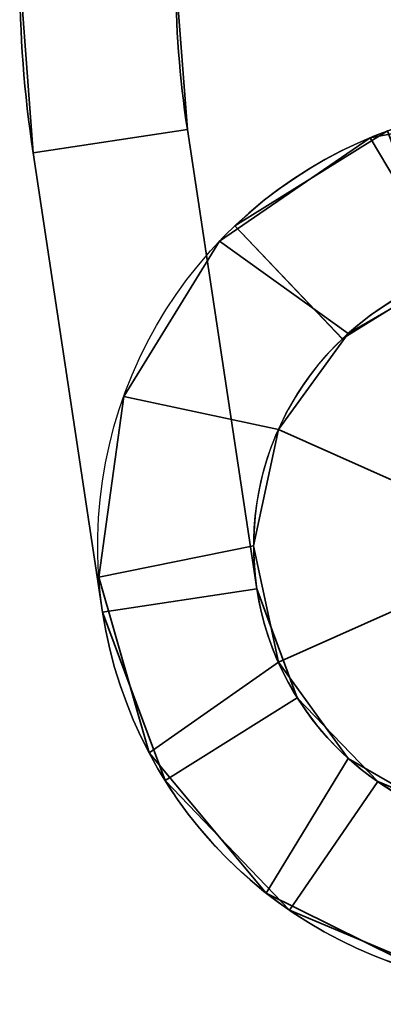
# Model space of a CAD drawing. Header units: millimetres. Extents: x -625 to 3625, y -115 to 71.
# Tile 417 of 656: x 1980.5 to 1987.49, y -69.32 to -50.38. Entities that reach past the tile are written whole.
import ezdxf

# ---------------------------------------------------------------- set-up
doc = ezdxf.new("R2010")
doc.units = ezdxf.units.MM
doc.layers.add('152', color=7, linetype='Continuous', true_color=0xffffff)

# ---------------------------------------------------------------- blocks, each defined once
blk = doc.blocks.new('UG_SURFACE_078')
at = {"layer": '152', "color": 252, "linetype": 'Continuous', "lineweight": 35}
for points in [[(1980.5, -49.5, 302), (1980.5, -49.5, 265), (1980.759, -52.943, 265), (1980.759, -52.943, 302)], [(1983.5, -49.5, 265), (1983.725, -52.494, 265), (1980.759, -52.943, 265), (1980.5, -49.5, 265)], [(1983.725, -52.494, 302), (1983.5, -49.5, 302), (1980.5, -49.5, 302), (1980.759, -52.943, 302)], [(1980.5, -49.5, 425), (1980.5, -49.5, 388), (1980.759, -52.943, 388), (1980.759, -52.943, 425)], [(1983.725, -52.494, 425), (1983.5, -49.5, 425), (1980.5, -49.5, 425), (1980.759, -52.943, 425)], [(1980.759, -52.943, 388), (1980.5, -49.5, 388), (1983.5, -49.5, 388), (1983.725, -52.494, 388)], [(1983.725, -52.494, 302), (1983.725, -52.494, 265), (1983.5, -49.5, 265), (1983.5, -49.5, 302)], [(1983.725, -52.494, 425), (1983.725, -52.494, 388), (1983.5, -49.5, 388), (1983.5, -49.5, 425)], [(1983.725, -52.494, 265), (1985.062, -61.323, 265), (1982.096, -61.772, 265), (1980.759, -52.943, 265)], [(1980.759, -52.943, 302), (1982.096, -61.772, 302), (1985.062, -61.323, 302), (1983.725, -52.494, 302)], [(1980.759, -52.943, 425), (1982.096, -61.772, 425), (1985.062, -61.323, 425), (1983.725, -52.494, 425)], [(1983.725, -52.494, 388), (1985.062, -61.323, 388), (1982.096, -61.772, 388), (1980.759, -52.943, 388)], [(1985.062, -61.323, 302), (1985.062, -61.323, 265), (1983.725, -52.494, 265), (1983.725, -52.494, 302)], [(1985.062, -61.323, 388), (1983.725, -52.494, 388), (1983.725, -52.494, 425), (1985.062, -61.323, 425)], [(1987.572, -52.52, 302), (1987.572, -52.52, 265), (1984.637, -54.345, 265), (1984.637, -54.345, 302)], [(1988.606, -55.337, 265), (1986.706, -56.518, 265), (1984.637, -54.345, 265), (1987.572, -52.52, 265)], [(1987.572, -52.52, 302), (1984.637, -54.345, 302), (1986.706, -56.518, 302), (1988.606, -55.337, 302)], [(1987.572, -52.52, 425), (1987.572, -52.52, 388), (1984.637, -54.345, 388), (1984.637, -54.345, 425)], [(1987.572, -52.52, 425), (1984.637, -54.345, 425), (1986.706, -56.518, 425), (1988.606, -55.337, 425)], [(1988.606, -55.337, 388), (1986.706, -56.518, 388), (1984.637, -54.345, 388), (1987.572, -52.52, 388)], [(1982.096, -61.772, 302), (1980.759, -52.943, 302), (1980.759, -52.943, 265), (1982.096, -61.772, 265)], [(1982.096, -61.772, 388), (1982.096, -61.772, 425), (1980.759, -52.943, 425), (1980.759, -52.943, 388)], [(1986.706, -56.518, 302), (1984.637, -54.345, 302), (1984.637, -54.345, 265), (1986.706, -56.518, 265)], [(1986.706, -56.518, 388), (1986.706, -56.518, 425), (1984.637, -54.345, 425), (1984.637, -54.345, 388)], [(1986.706, -56.518, 302), (1986.706, -56.518, 265), (1988.606, -55.337, 265), (1988.606, -55.337, 302)], [(1986.706, -56.518, 425), (1986.706, -56.518, 388), (1988.606, -55.337, 388), (1988.606, -55.337, 425)], [(1985.062, -61.323, 265), (1985.839, -63.42, 265), (1983.297, -65.013, 265), (1982.096, -61.772, 265)], [(1982.096, -61.772, 302), (1983.297, -65.013, 302), (1985.839, -63.42, 302), (1985.062, -61.323, 302)], [(1982.096, -61.772, 425), (1983.297, -65.013, 425), (1985.839, -63.42, 425), (1985.062, -61.323, 425)], [(1985.062, -61.323, 388), (1985.839, -63.42, 388), (1983.297, -65.013, 388), (1982.096, -61.772, 388)], [(1985.839, -63.42, 302), (1985.839, -63.42, 265), (1985.062, -61.323, 265), (1985.062, -61.323, 302)], [(1985.839, -63.42, 425), (1985.839, -63.42, 388), (1985.062, -61.323, 388), (1985.062, -61.323, 425)], [(1982.096, -61.772, 302), (1982.096, -61.772, 265), (1983.297, -65.013, 265), (1983.297, -65.013, 302)], [(1982.096, -61.772, 425), (1982.096, -61.772, 388), (1983.297, -65.013, 388), (1983.297, -65.013, 425)], [(1985.839, -63.42, 265), (1987.387, -65.034, 265), (1985.689, -67.508, 265), (1983.297, -65.013, 265)], [(1983.297, -65.013, 302), (1985.689, -67.508, 302), (1987.387, -65.034, 302), (1985.839, -63.42, 302)], [(1983.297, -65.013, 425), (1985.689, -67.508, 425), (1987.387, -65.034, 425), (1985.839, -63.42, 425)], [(1985.839, -63.42, 388), (1987.387, -65.034, 388), (1985.689, -67.508, 388), (1983.297, -65.013, 388)], [(1987.387, -65.034, 302), (1987.387, -65.034, 265), (1985.839, -63.42, 265), (1985.839, -63.42, 302)], [(1987.387, -65.034, 425), (1987.387, -65.034, 388), (1985.839, -63.42, 388), (1985.839, -63.42, 425)], [(1983.297, -65.013, 302), (1983.297, -65.013, 265), (1985.689, -67.508, 265), (1985.689, -67.508, 302)], [(1983.297, -65.013, 425), (1983.297, -65.013, 388), (1985.689, -67.508, 388), (1985.689, -67.508, 425)], [(1988.877, -68.844, 265), (1985.689, -67.508, 265), (1987.387, -65.034, 265), (1989.45, -65.899, 265)], [(1989.45, -65.899, 302), (1987.387, -65.034, 302), (1985.689, -67.508, 302), (1988.877, -68.844, 302)], [(1989.45, -65.899, 425), (1987.387, -65.034, 425), (1985.689, -67.508, 425), (1988.877, -68.844, 425)], [(1988.877, -68.844, 388), (1985.689, -67.508, 388), (1987.387, -65.034, 388), (1989.45, -65.899, 388)], [(1989.45, -65.899, 302), (1989.45, -65.899, 265), (1987.387, -65.034, 265), (1987.387, -65.034, 302)], [(1989.45, -65.899, 425), (1989.45, -65.899, 388), (1987.387, -65.034, 388), (1987.387, -65.034, 425)], [(1985.689, -67.508, 302), (1985.689, -67.508, 265), (1988.877, -68.844, 265), (1988.877, -68.844, 302)], [(1985.689, -67.508, 425), (1985.689, -67.508, 388), (1988.877, -68.844, 388), (1988.877, -68.844, 425)]]:
    blk.add_3dface(points, dxfattribs=at)
blk = doc.blocks.new('UG_SURFACE_079')
at = {"layer": '152', "color": 252, "linetype": 'Continuous', "lineweight": 35}
for points in [[(1987.242, -52.649, 1738), (1987.242, -52.649, 1822), (1990.694, -52.002, 1822), (1990.694, -52.002, 1738)], [(1990.694, -52.002, 1822), (1987.242, -52.649, 1822), (1988.8, -55.269, 1822), (1991.075, -55.03, 1822)], [(1991.075, -55.03, 1738), (1988.8, -55.269, 1738), (1987.242, -52.649, 1738), (1990.694, -52.002, 1738)], [(1984.346, -54.637, 1738), (1984.346, -54.637, 1822), (1987.242, -52.649, 1822), (1987.242, -52.649, 1738)], [(1986.82, -56.413, 1822), (1988.8, -55.269, 1822), (1987.242, -52.649, 1822), (1984.346, -54.637, 1822)], [(1984.346, -54.637, 1738), (1987.242, -52.649, 1738), (1988.8, -55.269, 1738), (1986.82, -56.413, 1738)], [(1982.501, -57.625, 1738), (1982.501, -57.625, 1822), (1984.346, -54.637, 1822), (1984.346, -54.637, 1738)], [(1985.476, -58.263, 1822), (1986.82, -56.413, 1822), (1984.346, -54.637, 1822), (1982.501, -57.625, 1822)], [(1982.501, -57.625, 1738), (1984.346, -54.637, 1738), (1986.82, -56.413, 1738), (1985.476, -58.263, 1738)], [(1988.8, -55.269, 1860), (1986.82, -56.413, 1860), (1985.476, -58.263, 1860), (1990.5, -60.5, 1860)], [(1985.476, -58.263, 1700), (1986.82, -56.413, 1700), (1988.8, -55.269, 1700), (1990.5, -60.5, 1700)], [(1988.8, -55.269, 1738), (1988.8, -55.269, 1700), (1986.82, -56.413, 1700), (1986.82, -56.413, 1738)], [(1986.82, -56.413, 1822), (1986.82, -56.413, 1860), (1988.8, -55.269, 1860), (1988.8, -55.269, 1822)], [(1986.82, -56.413, 1738), (1986.82, -56.413, 1700), (1985.476, -58.263, 1700), (1985.476, -58.263, 1738)], [(1985.476, -58.263, 1822), (1985.476, -58.263, 1860), (1986.82, -56.413, 1860), (1986.82, -56.413, 1822)], [(1982.021, -61.104, 1738), (1982.021, -61.104, 1822), (1982.501, -57.625, 1822), (1982.501, -57.625, 1738)], [(1982.501, -57.625, 1822), (1982.021, -61.104, 1822), (1985, -60.5, 1822), (1985.476, -58.263, 1822)], [(1985.476, -58.263, 1738), (1985, -60.5, 1738), (1982.021, -61.104, 1738), (1982.501, -57.625, 1738)], [(1985.476, -58.263, 1860), (1985, -60.5, 1860), (1985.476, -62.737, 1860), (1990.5, -60.5, 1860)], [(1985.476, -58.263, 1738), (1985.476, -58.263, 1700), (1985, -60.5, 1700), (1985, -60.5, 1738)], [(1985, -60.5, 1822), (1985, -60.5, 1860), (1985.476, -58.263, 1860), (1985.476, -58.263, 1822)], [(1985.476, -62.737, 1700), (1985, -60.5, 1700), (1985.476, -58.263, 1700), (1990.5, -60.5, 1700)], [(1985.476, -62.737, 1822), (1985, -60.5, 1822), (1982.021, -61.104, 1822), (1982.99, -64.48, 1822)], [(1982.99, -64.48, 1738), (1982.021, -61.104, 1738), (1985, -60.5, 1738), (1985.476, -62.737, 1738)], [(1985, -60.5, 1738), (1985, -60.5, 1700), (1985.476, -62.737, 1700), (1985.476, -62.737, 1738)], [(1985.476, -62.737, 1822), (1985.476, -62.737, 1860), (1985, -60.5, 1860), (1985, -60.5, 1822)], [(1985.476, -62.737, 1860), (1986.82, -64.587, 1860), (1988.8, -65.731, 1860), (1990.5, -60.5, 1860)], [(1988.8, -65.731, 1700), (1986.82, -64.587, 1700), (1985.476, -62.737, 1700), (1990.5, -60.5, 1700)], [(1982.99, -64.48, 1738), (1982.99, -64.48, 1822), (1982.021, -61.104, 1822), (1982.021, -61.104, 1738)], [(1982.99, -64.48, 1822), (1985.24, -67.177, 1822), (1986.82, -64.587, 1822), (1985.476, -62.737, 1822)], [(1985.24, -67.177, 1738), (1982.99, -64.48, 1738), (1985.476, -62.737, 1738), (1986.82, -64.587, 1738)], [(1985.476, -62.737, 1738), (1985.476, -62.737, 1700), (1986.82, -64.587, 1700), (1986.82, -64.587, 1738)], [(1986.82, -64.587, 1822), (1986.82, -64.587, 1860), (1985.476, -62.737, 1860), (1985.476, -62.737, 1822)], [(1985.24, -67.177, 1738), (1985.24, -67.177, 1822), (1982.99, -64.48, 1822), (1982.99, -64.48, 1738)], [(1985.24, -67.177, 1822), (1988.388, -68.734, 1822), (1988.8, -65.731, 1822), (1986.82, -64.587, 1822)], [(1986.82, -64.587, 1738), (1988.8, -65.731, 1738), (1988.388, -68.734, 1738), (1985.24, -67.177, 1738)], [(1986.82, -64.587, 1738), (1986.82, -64.587, 1700), (1988.8, -65.731, 1700), (1988.8, -65.731, 1738)], [(1988.8, -65.731, 1822), (1988.8, -65.731, 1860), (1986.82, -64.587, 1860), (1986.82, -64.587, 1822)], [(1988.388, -68.734, 1738), (1988.388, -68.734, 1822), (1985.24, -67.177, 1822), (1985.24, -67.177, 1738)]]:
    blk.add_3dface(points, dxfattribs=at)
blk = doc.blocks.new('UG_SURFACE_080')
at = {"layer": '152', "color": 252, "linetype": 'Continuous', "lineweight": 35}
for points in [[(1987.242, -52.649, 303), (1987.242, -52.649, 387), (1990.694, -52.002, 387), (1990.694, -52.002, 303)], [(1990.694, -52.002, 387), (1987.242, -52.649, 387), (1988.8, -55.269, 387), (1991.075, -55.03, 387)], [(1991.075, -55.03, 303), (1988.8, -55.269, 303), (1987.242, -52.649, 303), (1990.694, -52.002, 303)], [(1984.346, -54.637, 303), (1984.346, -54.637, 387), (1987.242, -52.649, 387), (1987.242, -52.649, 303)], [(1986.82, -56.413, 387), (1988.8, -55.269, 387), (1987.242, -52.649, 387), (1984.346, -54.637, 387)], [(1984.346, -54.637, 303), (1987.242, -52.649, 303), (1988.8, -55.269, 303), (1986.82, -56.413, 303)], [(1982.501, -57.625, 303), (1982.501, -57.625, 387), (1984.346, -54.637, 387), (1984.346, -54.637, 303)], [(1985.476, -58.263, 387), (1986.82, -56.413, 387), (1984.346, -54.637, 387), (1982.501, -57.625, 387)], [(1982.501, -57.625, 303), (1984.346, -54.637, 303), (1986.82, -56.413, 303), (1985.476, -58.263, 303)], [(1988.8, -55.269, 425), (1986.82, -56.413, 425), (1985.476, -58.263, 425), (1990.5, -60.5, 425)], [(1985.476, -58.263, 265), (1986.82, -56.413, 265), (1988.8, -55.269, 265), (1990.5, -60.5, 265)], [(1988.8, -55.269, 303), (1988.8, -55.269, 265), (1986.82, -56.413, 265), (1986.82, -56.413, 303)], [(1986.82, -56.413, 387), (1986.82, -56.413, 425), (1988.8, -55.269, 425), (1988.8, -55.269, 387)], [(1986.82, -56.413, 303), (1986.82, -56.413, 265), (1985.476, -58.263, 265), (1985.476, -58.263, 303)], [(1985.476, -58.263, 387), (1985.476, -58.263, 425), (1986.82, -56.413, 425), (1986.82, -56.413, 387)], [(1982.021, -61.104, 303), (1982.021, -61.104, 387), (1982.501, -57.625, 387), (1982.501, -57.625, 303)], [(1982.501, -57.625, 387), (1982.021, -61.104, 387), (1985, -60.5, 387), (1985.476, -58.263, 387)], [(1985.476, -58.263, 303), (1985, -60.5, 303), (1982.021, -61.104, 303), (1982.501, -57.625, 303)], [(1985.476, -58.263, 425), (1985, -60.5, 425), (1985.476, -62.737, 425), (1990.5, -60.5, 425)], [(1985.476, -58.263, 303), (1985.476, -58.263, 265), (1985, -60.5, 265), (1985, -60.5, 303)], [(1985, -60.5, 387), (1985, -60.5, 425), (1985.476, -58.263, 425), (1985.476, -58.263, 387)], [(1985.476, -62.737, 265), (1985, -60.5, 265), (1985.476, -58.263, 265), (1990.5, -60.5, 265)], [(1985.476, -62.737, 387), (1985, -60.5, 387), (1982.021, -61.104, 387), (1982.99, -64.48, 387)], [(1982.99, -64.48, 303), (1982.021, -61.104, 303), (1985, -60.5, 303), (1985.476, -62.737, 303)], [(1985, -60.5, 303), (1985, -60.5, 265), (1985.476, -62.737, 265), (1985.476, -62.737, 303)], [(1985.476, -62.737, 387), (1985.476, -62.737, 425), (1985, -60.5, 425), (1985, -60.5, 387)], [(1985.476, -62.737, 425), (1986.82, -64.587, 425), (1988.8, -65.731, 425), (1990.5, -60.5, 425)], [(1988.8, -65.731, 265), (1986.82, -64.587, 265), (1985.476, -62.737, 265), (1990.5, -60.5, 265)], [(1982.99, -64.48, 303), (1982.99, -64.48, 387), (1982.021, -61.104, 387), (1982.021, -61.104, 303)], [(1982.99, -64.48, 387), (1985.24, -67.177, 387), (1986.82, -64.587, 387), (1985.476, -62.737, 387)], [(1985.24, -67.177, 303), (1982.99, -64.48, 303), (1985.476, -62.737, 303), (1986.82, -64.587, 303)], [(1985.476, -62.737, 303), (1985.476, -62.737, 265), (1986.82, -64.587, 265), (1986.82, -64.587, 303)], [(1986.82, -64.587, 387), (1986.82, -64.587, 425), (1985.476, -62.737, 425), (1985.476, -62.737, 387)], [(1985.24, -67.177, 303), (1985.24, -67.177, 387), (1982.99, -64.48, 387), (1982.99, -64.48, 303)], [(1985.24, -67.177, 387), (1988.388, -68.734, 387), (1988.8, -65.731, 387), (1986.82, -64.587, 387)], [(1986.82, -64.587, 303), (1988.8, -65.731, 303), (1988.388, -68.734, 303), (1985.24, -67.177, 303)], [(1986.82, -64.587, 303), (1986.82, -64.587, 265), (1988.8, -65.731, 265), (1988.8, -65.731, 303)], [(1988.8, -65.731, 387), (1988.8, -65.731, 425), (1986.82, -64.587, 425), (1986.82, -64.587, 387)], [(1988.388, -68.734, 303), (1988.388, -68.734, 387), (1985.24, -67.177, 387), (1985.24, -67.177, 303)]]:
    blk.add_3dface(points, dxfattribs=at)
blk = doc.blocks.new('UG_SURFACE_081')
at = {"layer": '152', "color": 252, "linetype": 'Continuous', "lineweight": 35}
for points in [[(1980.5, -49.5, 1737), (1980.5, -49.5, 1700), (1980.759, -52.943, 1700), (1980.759, -52.943, 1737)], [(1983.5, -49.5, 1700), (1983.725, -52.494, 1700), (1980.759, -52.943, 1700), (1980.5, -49.5, 1700)], [(1983.725, -52.494, 1737), (1983.5, -49.5, 1737), (1980.5, -49.5, 1737), (1980.759, -52.943, 1737)], [(1980.5, -49.5, 1860), (1980.5, -49.5, 1823), (1980.759, -52.943, 1823), (1980.759, -52.943, 1860)], [(1983.725, -52.494, 1860), (1983.5, -49.5, 1860), (1980.5, -49.5, 1860), (1980.759, -52.943, 1860)], [(1980.759, -52.943, 1823), (1980.5, -49.5, 1823), (1983.5, -49.5, 1823), (1983.725, -52.494, 1823)], [(1983.725, -52.494, 1737), (1983.725, -52.494, 1700), (1983.5, -49.5, 1700), (1983.5, -49.5, 1737)], [(1983.725, -52.494, 1860), (1983.725, -52.494, 1823), (1983.5, -49.5, 1823), (1983.5, -49.5, 1860)], [(1983.725, -52.494, 1700), (1985.062, -61.323, 1700), (1982.096, -61.772, 1700), (1980.759, -52.943, 1700)], [(1980.759, -52.943, 1737), (1982.096, -61.772, 1737), (1985.062, -61.323, 1737), (1983.725, -52.494, 1737)], [(1980.759, -52.943, 1860), (1982.096, -61.772, 1860), (1985.062, -61.323, 1860), (1983.725, -52.494, 1860)], [(1983.725, -52.494, 1823), (1985.062, -61.323, 1823), (1982.096, -61.772, 1823), (1980.759, -52.943, 1823)], [(1985.062, -61.323, 1737), (1985.062, -61.323, 1700), (1983.725, -52.494, 1700), (1983.725, -52.494, 1737)], [(1985.062, -61.323, 1823), (1983.725, -52.494, 1823), (1983.725, -52.494, 1860), (1985.062, -61.323, 1860)], [(1987.572, -52.52, 1737), (1987.572, -52.52, 1700), (1984.637, -54.345, 1700), (1984.637, -54.345, 1737)], [(1988.606, -55.337, 1700), (1986.706, -56.518, 1700), (1984.637, -54.345, 1700), (1987.572, -52.52, 1700)], [(1987.572, -52.52, 1737), (1984.637, -54.345, 1737), (1986.706, -56.518, 1737), (1988.606, -55.337, 1737)], [(1987.572, -52.52, 1860), (1987.572, -52.52, 1823), (1984.637, -54.345, 1823), (1984.637, -54.345, 1860)], [(1987.572, -52.52, 1860), (1984.637, -54.345, 1860), (1986.706, -56.518, 1860), (1988.606, -55.337, 1860)], [(1988.606, -55.337, 1823), (1986.706, -56.518, 1823), (1984.637, -54.345, 1823), (1987.572, -52.52, 1823)], [(1982.096, -61.772, 1737), (1980.759, -52.943, 1737), (1980.759, -52.943, 1700), (1982.096, -61.772, 1700)], [(1982.096, -61.772, 1823), (1982.096, -61.772, 1860), (1980.759, -52.943, 1860), (1980.759, -52.943, 1823)], [(1986.706, -56.518, 1737), (1984.637, -54.345, 1737), (1984.637, -54.345, 1700), (1986.706, -56.518, 1700)], [(1986.706, -56.518, 1823), (1986.706, -56.518, 1860), (1984.637, -54.345, 1860), (1984.637, -54.345, 1823)], [(1986.706, -56.518, 1737), (1986.706, -56.518, 1700), (1988.606, -55.337, 1700), (1988.606, -55.337, 1737)], [(1986.706, -56.518, 1860), (1986.706, -56.518, 1823), (1988.606, -55.337, 1823), (1988.606, -55.337, 1860)], [(1985.062, -61.323, 1700), (1985.839, -63.42, 1700), (1983.297, -65.013, 1700), (1982.096, -61.772, 1700)], [(1982.096, -61.772, 1737), (1983.297, -65.013, 1737), (1985.839, -63.42, 1737), (1985.062, -61.323, 1737)], [(1982.096, -61.772, 1860), (1983.297, -65.013, 1860), (1985.839, -63.42, 1860), (1985.062, -61.323, 1860)], [(1985.062, -61.323, 1823), (1985.839, -63.42, 1823), (1983.297, -65.013, 1823), (1982.096, -61.772, 1823)], [(1985.839, -63.42, 1737), (1985.839, -63.42, 1700), (1985.062, -61.323, 1700), (1985.062, -61.323, 1737)], [(1985.839, -63.42, 1860), (1985.839, -63.42, 1823), (1985.062, -61.323, 1823), (1985.062, -61.323, 1860)], [(1982.096, -61.772, 1737), (1982.096, -61.772, 1700), (1983.297, -65.013, 1700), (1983.297, -65.013, 1737)], [(1982.096, -61.772, 1860), (1982.096, -61.772, 1823), (1983.297, -65.013, 1823), (1983.297, -65.013, 1860)], [(1985.839, -63.42, 1700), (1987.387, -65.034, 1700), (1985.689, -67.508, 1700), (1983.297, -65.013, 1700)], [(1983.297, -65.013, 1737), (1985.689, -67.508, 1737), (1987.387, -65.034, 1737), (1985.839, -63.42, 1737)], [(1983.297, -65.013, 1860), (1985.689, -67.508, 1860), (1987.387, -65.034, 1860), (1985.839, -63.42, 1860)], [(1985.839, -63.42, 1823), (1987.387, -65.034, 1823), (1985.689, -67.508, 1823), (1983.297, -65.013, 1823)], [(1987.387, -65.034, 1737), (1987.387, -65.034, 1700), (1985.839, -63.42, 1700), (1985.839, -63.42, 1737)], [(1987.387, -65.034, 1860), (1987.387, -65.034, 1823), (1985.839, -63.42, 1823), (1985.839, -63.42, 1860)], [(1983.297, -65.013, 1737), (1983.297, -65.013, 1700), (1985.689, -67.508, 1700), (1985.689, -67.508, 1737)], [(1983.297, -65.013, 1860), (1983.297, -65.013, 1823), (1985.689, -67.508, 1823), (1985.689, -67.508, 1860)], [(1988.877, -68.844, 1700), (1985.689, -67.508, 1700), (1987.387, -65.034, 1700), (1989.45, -65.899, 1700)], [(1989.45, -65.899, 1737), (1987.387, -65.034, 1737), (1985.689, -67.508, 1737), (1988.877, -68.844, 1737)], [(1989.45, -65.899, 1860), (1987.387, -65.034, 1860), (1985.689, -67.508, 1860), (1988.877, -68.844, 1860)], [(1988.877, -68.844, 1823), (1985.689, -67.508, 1823), (1987.387, -65.034, 1823), (1989.45, -65.899, 1823)], [(1989.45, -65.899, 1737), (1989.45, -65.899, 1700), (1987.387, -65.034, 1700), (1987.387, -65.034, 1737)], [(1989.45, -65.899, 1860), (1989.45, -65.899, 1823), (1987.387, -65.034, 1823), (1987.387, -65.034, 1860)], [(1985.689, -67.508, 1737), (1985.689, -67.508, 1700), (1988.877, -68.844, 1700), (1988.877, -68.844, 1737)], [(1985.689, -67.508, 1860), (1985.689, -67.508, 1823), (1988.877, -68.844, 1823), (1988.877, -68.844, 1860)]]:
    blk.add_3dface(points, dxfattribs=at)

msp = doc.modelspace()

# ---------------------------------------------------------------- linework, layer by layer
at = {"layer": '152', "color": 252, "linetype": 'Continuous', "lineweight": -3, "true_color": 0x939598}
for p, q in [((1983.725, -52.494, 265), (1983.725, -52.494, 302)), ((1983.725, -52.494, 388), (1983.725, -52.494, 425)), ((1983.725, -52.494, 425), (1985.062, -61.323, 425)), ((1985.062, -61.323, 302), (1983.725, -52.494, 302)), ((1983.725, -52.494, 265), (1985.062, -61.323, 265)), ((1985.062, -61.323, 388), (1983.725, -52.494, 388)), ((1983.725, -52.494, 1700), (1983.725, -52.494, 1737)), ((1983.725, -52.494, 1823), (1983.725, -52.494, 1860)), ((1983.725, -52.494, 1860), (1985.062, -61.323, 1860)), ((1983.725, -52.494, 1700), (1985.062, -61.323, 1700)), ((1985.062, -61.323, 1823), (1983.725, -52.494, 1823)), ((1985.062, -61.323, 1737), (1983.725, -52.494, 1737)), ((1982.096, -61.772, 302), (1980.759, -52.943, 302)), ((1980.759, -52.943, 265), (1982.096, -61.772, 265)), ((1980.759, -52.943, 425), (1982.096, -61.772, 425)), ((1980.759, -52.943, 388), (1980.759, -52.943, 425)), ((1980.759, -52.943, 265), (1980.759, -52.943, 302)), ((1982.096, -61.772, 388), (1980.759, -52.943, 388)), ((1982.096, -61.772, 1737), (1980.759, -52.943, 1737)), ((1980.759, -52.943, 1823), (1980.759, -52.943, 1860)), ((1980.759, -52.943, 1860), (1982.096, -61.772, 1860)), ((1980.759, -52.943, 1700), (1980.759, -52.943, 1737)), ((1980.759, -52.943, 1700), (1982.096, -61.772, 1700)), ((1982.096, -61.772, 1823), (1980.759, -52.943, 1823)), ((1984.637, -54.345, 388), (1984.637, -54.345, 425)), ((1986.707, -56.518, 388), (1984.637, -54.345, 388)), ((1984.637, -54.345, 265), (1984.637, -54.345, 302)), ((1986.707, -56.518, 265), (1984.637, -54.345, 265)), ((1986.707, -56.518, 425), (1984.637, -54.345, 425)), ((1986.707, -56.518, 302), (1984.637, -54.345, 302)), ((1984.637, -54.345, 1700), (1984.637, -54.345, 1737)), ((1986.707, -56.518, 1737), (1984.637, -54.345, 1737)), ((1984.637, -54.345, 1823), (1984.637, -54.345, 1860)), ((1986.707, -56.518, 1860), (1984.637, -54.345, 1860)), ((1986.707, -56.518, 1700), (1984.637, -54.345, 1700)), ((1986.707, -56.518, 1823), (1984.637, -54.345, 1823)), ((1984.637, -54.345, 265), (1984.637, -54.345, 302)), ((1986.707, -56.518, 388), (1984.637, -54.345, 388)), ((1986.707, -56.518, 265), (1986.707, -56.518, 302)), ((1986.707, -56.518, 388), (1986.707, -56.518, 425)), ((1986.707, -56.518, 1700), (1986.707, -56.518, 1737)), ((1986.707, -56.518, 1823), (1986.707, -56.518, 1860)), ((1985.062, -61.323, 388), (1985.062, -61.323, 425)), ((1985.062, -61.323, 265), (1985.062, -61.323, 302)), ((1985.062, -61.323, 1700), (1985.062, -61.323, 1737)), ((1985.062, -61.323, 1823), (1985.062, -61.323, 1860)), ((1982.096, -61.772, 265), (1982.096, -61.772, 302)), ((1982.096, -61.772, 388), (1982.096, -61.772, 425)), ((1982.096, -61.772, 1700), (1982.096, -61.772, 1737)), ((1982.096, -61.772, 1823), (1982.096, -61.772, 1860))]:
    msp.add_line(p, q, dxfattribs=at)
at = {"layer": '152', "color": 252, "linetype": 'Continuous', "lineweight": -3, "true_color": 0x939598, "extrusion": (0, 0, -1)}
for centre in [(-1990.5, -60.5, -1700), (-1990.5, -60.5, -1860), (-1990.5, -60.5, -425), (-1990.5, -60.5, -265)]:
    msp.add_circle(centre, 5.5, dxfattribs=at)
for centre, radius, start, end in [((-2003.5, -49.5, -388), 23, 351.3918, 0), ((-2003.5, -49.5, -302), 23, 351.3918, 0), ((-2003.5, -49.5, -1823), 23, 351.3918, 0), ((-2003.5, -49.5, -1737), 23, 351.3918, 0), ((-2003.5, -49.5, -302), 20, 351.3918, 360), ((-2003.5, -49.5, -388), 20, 351.3918, 360), ((-2003.5, -49.5, -1737), 20, 351.3918, 360), ((-2003.5, -49.5, -1823), 20, 351.3918, 360), ((-2003.5, -49.5, -302), 20, 351.3918, 360), ((-1990.5, -60.5, -1738), 8.5, 189, 139), ((-1990.5, -60.5, -1822), 8.5, 189, 139), ((-1990.5, -60.5, -303), 8.5, 189, 139), ((-1990.5, -60.5, -387), 8.5, 189, 139), ((-1990.5, -60.5, -302), 8.5, 46.3918, 351.3918), ((-1990.5, -60.5, -388), 8.5, 46.3918, 351.3918), ((-1990.5, -60.5, -1823), 8.5, 46.3918, 351.3918), ((-1990.5, -60.5, -1737), 8.5, 46.3918, 351.3918), ((-1990.5, -60.5, -1738), 5.5, 189, 139), ((-1990.5, -60.5, -1822), 5.5, 189, 139), ((-1990.5, -60.5, -387), 5.5, 189, 139), ((-1990.5, -60.5, -303), 5.5, 189, 139), ((-1990.5, -60.5, -388), 5.5, 46.3918, 351.3918), ((-1990.5, -60.5, -302), 5.5, 46.3918, 351.3918), ((-1990.5, -60.5, -1823), 5.5, 46.3918, 351.3918), ((-1990.5, -60.5, -1737), 5.5, 46.3918, 351.3918)]:
    msp.add_arc(centre, radius, start, end, dxfattribs=at)
at = {"layer": '152', "color": 252, "linetype": 'Continuous', "lineweight": -3, "true_color": 0x939598}
for centre, radius, start, end in [((2003.5, -49.5, 265), 23, 180, 188.6082), ((2003.5, -49.5, 425), 23, 180, 188.6082), ((2003.5, -49.5, 1700), 23, 180, 188.6082), ((2003.5, -49.5, 1860), 23, 180, 188.6082), ((2003.5, -49.5, 265), 20, 180, 188.6082), ((2003.5, -49.5, 425), 20, 180, 188.6082), ((2003.5, -49.5, 1700), 20, 180, 188.6082), ((2003.5, -49.5, 1860), 20, 180, 188.6082), ((1990.5, -60.5, 265), 8.5, 188.6082, 133.6082), ((1990.5, -60.5, 425), 8.5, 188.6082, 133.6082), ((1990.5, -60.5, 1700), 8.5, 188.6082, 133.6082), ((1990.5, -60.5, 1860), 8.5, 188.6082, 133.6082), ((1990.5, -60.5, 425), 5.5, 188.6082, 133.6082), ((1990.5, -60.5, 265), 5.5, 188.6082, 133.6082), ((1990.5, -60.5, 1860), 5.5, 188.6082, 133.6082), ((1990.5, -60.5, 1700), 5.5, 188.6082, 133.6082)]:
    msp.add_arc(centre, radius, start, end, dxfattribs=at)

# ---------------------------------------------------------------- block references
for name in ['UG_SURFACE_078', 'UG_SURFACE_081', 'UG_SURFACE_079', 'UG_SURFACE_080']:
    msp.add_blockref(name, (0, 0), dxfattribs=at)

doc.saveas('drawing.dxf')
